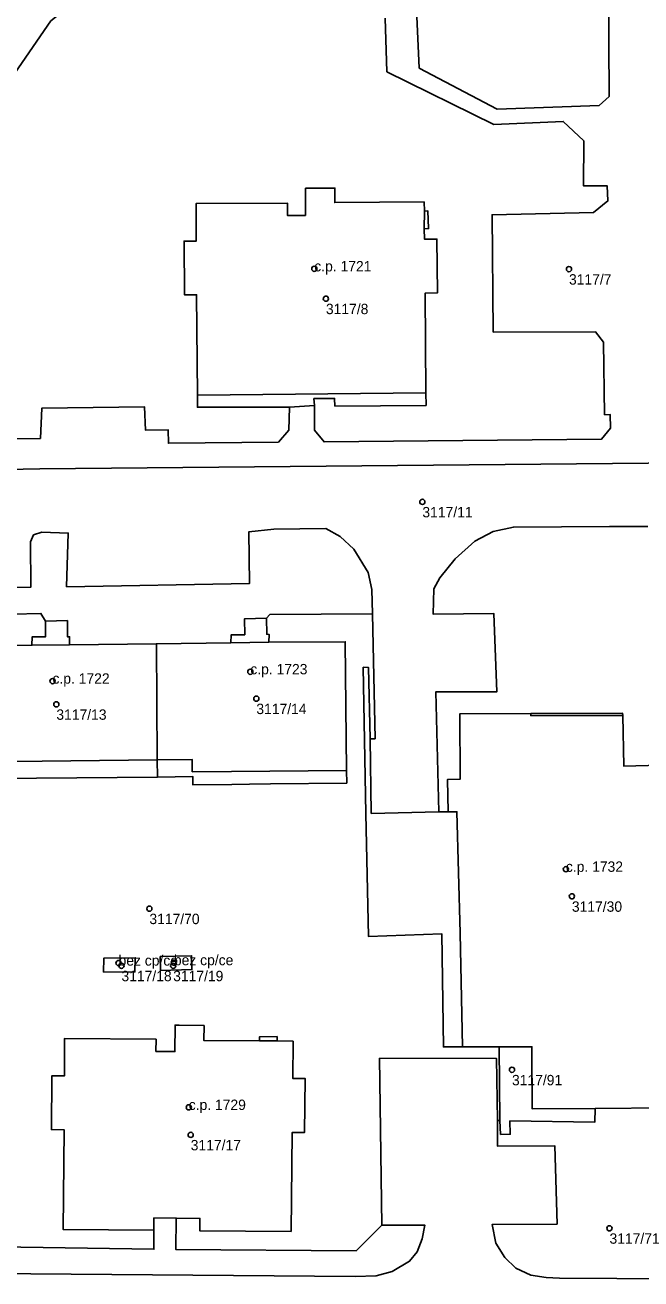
# Model space of a CAD drawing. Extents: x -878211 to -870363, y -1058464 to -1052522.
# Drawn here: x -874126.7 to -874067.3, y -1056765.6 to -1056644.7 of the extents above; entities that cross this region are included whole.
import ezdxf

# ---------------------------------------------------------------- set-up
doc = ezdxf.new("R2010")
doc.units = 0
for name, color, linetype in [('Definiční body', 7, 'Continuous'), ('Polygon budovy', 7, 'Continuous'), ('Polygon parcely', 7, 'Continuous')]:
    doc.layers.add(name, color=color, linetype=linetype)

msp = doc.modelspace()

# ---------------------------------------------------------------- linework, layer by layer
at = {"layer": 'Definiční body'}
for centre in [(-874098.8, -1056668.20994), (-874074.27, -1056668.23994), (-874097.68, -1056671.08994), (-874088.39, -1056690.66994), (-874104.96, -1056707.03994), (-874124.01, -1056707.93994), (-874104.38, -1056709.62994), (-874123.64, -1056710.17994), (-874074.57, -1056726.06994), (-874073.99, -1056728.67994), (-874114.68, -1056729.86994), (-874117.65, -1056735.10994), (-874117.37, -1056735.36994), (-874112.39, -1056735.36994), (-874112.32, -1056735.06994), (-874079.76, -1056745.39994), (-874110.89, -1056749.01994), (-874110.7, -1056751.66994), (-874070.37, -1056760.66994)]:
    msp.add_circle(centre, 0.25, dxfattribs=at)
at = {"layer": 'Polygon budovy'}
for points in [[(-874110.19, -1056665.55), (-874111.34, -1056665.54), (-874111.29, -1056670.73), (-874110.14, -1056670.71), (-874110.06, -1056680.38), (-874088.05, -1056680.17), (-874088.12, -1056670.55), (-874086.94, -1056670.53), (-874086.99, -1056665.34), (-874088.2, -1056665.35), (-874088.21, -1056664.35), (-874088.2, -1056662.64), (-874088.22, -1056661.76), (-874096.83, -1056661.83), (-874096.82, -1056660.43), (-874097.08, -1056660.43), (-874099.24, -1056660.45), (-874099.64, -1056660.45), (-874099.65, -1056663.07), (-874101.38, -1056663.07), (-874101.38, -1056661.87), (-874110.19, -1056661.93)], [(-874133.39, -1056704.56), (-874133.34, -1056715.75), (-874113.92, -1056715.52), (-874114, -1056704.34), (-874122.37, -1056704.44), (-874125.99, -1056704.48)], [(-874106.84, -1056704.26), (-874114, -1056704.34), (-874113.92, -1056715.52), (-874110.55, -1056715.5), (-874110.56, -1056716.67), (-874106.76, -1056716.64), (-874103.07, -1056716.61), (-874095.69, -1056716.55), (-874095.82, -1056704.14), (-874103.19, -1056704.2)], [(-874119.09, -1056736), (-874116.07, -1056735.96), (-874116.05, -1056734.6), (-874119.06, -1056734.63)], [(-874113.63, -1056734.47), (-874113.61, -1056735.83), (-874110.58, -1056735.74), (-874110.61, -1056734.4)], [(-874104.07, -1056742.61), (-874109.44, -1056742.56), (-874109.42, -1056741.13), (-874111.8, -1056741.1), (-874112.2, -1056741.09), (-874112.23, -1056743.64), (-874114.05, -1056743.63), (-874114.04, -1056742.45), (-874122.84, -1056742.38), (-874122.86, -1056745.98), (-874124.07, -1056745.97), (-874124.11, -1056751.16), (-874122.9, -1056751.17), (-874123, -1056760.78), (-874114.26, -1056760.84), (-874114.25, -1056759.67), (-874112.1, -1056759.69), (-874109.82, -1056759.72), (-874109.83, -1056760.9), (-874101.04, -1056760.98), (-874100.93, -1056751.43), (-874099.73, -1056751.43), (-874099.67, -1056746.24), (-874100.87, -1056746.23), (-874100.85, -1056742.64), (-874102.37, -1056742.6)]]:
    msp.add_lwpolyline(points, close=True, dxfattribs=at)
msp.add_lwpolyline([(-874065.49, -1056716.05), (-874069, -1056716.13), (-874069.1, -1056711.24), (-874077.95, -1056711.27), (-874077.95, -1056711.07), (-874084.78, -1056711.09), (-874084.74, -1056717.39), (-874085.97, -1056717.41), (-874085.9, -1056720.53), (-874085.07, -1056720.53), (-874084.74, -1056732.22), (-874084.54, -1056743.19), (-874080.98, -1056743.18), (-874077.84, -1056743.17), (-874077.81, -1056749.17), (-874071.75, -1056749.13), (-874064.8, -1056749.07)], dxfattribs=at)
at = {"layer": 'Polygon parcely'}
for points in [[(-874151.96, -1056638.95), (-874129.25, -1056654.72), (-874127.65, -1056649.36), (-874124.18, -1056644.32), (-874114.32, -1056636.54), (-874107.48, -1056626.55), (-874125.1, -1056608.23), (-874130.75, -1056615.06)], [(-874098.79, -1056681.38), (-874098.83, -1056680.71), (-874096.85, -1056680.7), (-874096.82, -1056681.44), (-874088.04, -1056681.38), (-874088.05, -1056680.17), (-874088.12, -1056670.55), (-874086.94, -1056670.53), (-874086.99, -1056665.34), (-874088.2, -1056665.35), (-874088.21, -1056664.35), (-874087.8, -1056664.34), (-874087.85, -1056662.63), (-874088.2, -1056662.64), (-874088.22, -1056661.76), (-874096.83, -1056661.83), (-874096.82, -1056660.43), (-874097.08, -1056660.43), (-874099.24, -1056660.45), (-874099.64, -1056660.45), (-874099.65, -1056663.07), (-874101.38, -1056663.07), (-874101.38, -1056661.87), (-874110.19, -1056661.93), (-874110.19, -1056665.55), (-874111.34, -1056665.54), (-874111.29, -1056670.73), (-874110.14, -1056670.71), (-874110.06, -1056680.38), (-874110.05, -1056681.55), (-874101.2, -1056681.53)], [(-874114, -1056704.34), (-874122.37, -1056704.44), (-874122.36, -1056703.66), (-874122.58, -1056703.67), (-874122.58, -1056702.11), (-874124.69, -1056702.16), (-874124.69, -1056703.69), (-874125.98, -1056703.68), (-874125.99, -1056704.48), (-874133.39, -1056704.56), (-874133.34, -1056715.75), (-874133.34, -1056717.37), (-874113.91, -1056717.2), (-874113.92, -1056715.52)], [(-874103.37, -1056703.42), (-874103.41, -1056701.87), (-874105.53, -1056701.95), (-874105.5, -1056703.48), (-874106.8, -1056703.48), (-874106.84, -1056704.26), (-874114, -1056704.34), (-874113.92, -1056715.52), (-874113.91, -1056717.2), (-874110.5, -1056717.13), (-874110.49, -1056717.94), (-874106.74, -1056717.9), (-874105.05, -1056717.88), (-874103.03, -1056717.85), (-874095.68, -1056717.77), (-874095.69, -1056716.55), (-874095.82, -1056704.14), (-874103.19, -1056704.2), (-874103.16, -1056703.44)], [(-874119.09, -1056736), (-874116.07, -1056735.96), (-874116.05, -1056734.6), (-874119.06, -1056734.63)], [(-874119.09, -1056736), (-874119.06, -1056734.63), (-874116.05, -1056734.6), (-874116.07, -1056735.96)], [(-874113.63, -1056734.47), (-874113.61, -1056735.83), (-874110.58, -1056735.74), (-874110.61, -1056734.4)], [(-874113.63, -1056734.47), (-874110.61, -1056734.4), (-874110.58, -1056735.74), (-874113.61, -1056735.83)], [(-874109.83, -1056760.9), (-874101.04, -1056760.98), (-874100.93, -1056751.43), (-874099.73, -1056751.43), (-874099.67, -1056746.24), (-874100.87, -1056746.23), (-874100.85, -1056742.64), (-874102.37, -1056742.6), (-874102.38, -1056742.2), (-874104.07, -1056742.21), (-874104.07, -1056742.61), (-874109.44, -1056742.56), (-874109.42, -1056741.13), (-874111.8, -1056741.1), (-874112.2, -1056741.09), (-874112.23, -1056743.64), (-874114.05, -1056743.63), (-874114.04, -1056742.45), (-874122.84, -1056742.38), (-874122.86, -1056745.98), (-874124.07, -1056745.97), (-874124.11, -1056751.16), (-874122.9, -1056751.17), (-874123, -1056760.78), (-874114.26, -1056760.84), (-874114.25, -1056759.67), (-874112.1, -1056759.69), (-874109.82, -1056759.72)], [(-874080.93, -1056750.28), (-874080.86, -1056751.62), (-874079.93, -1056751.61), (-874079.96, -1056750.33), (-874071.77, -1056750.43), (-874071.75, -1056749.13), (-874077.81, -1056749.17), (-874077.84, -1056743.17), (-874080.98, -1056743.18)]]:
    msp.add_lwpolyline(points, close=True, dxfattribs=at)
for points in [[(-874088.93, -1056643.88), (-874088.71, -1056648.87), (-874081.2, -1056652.83), (-874071.36, -1056652.46), (-874070.41, -1056651.6), (-874070.51, -1056635.8)], [(-874070.51, -1056635.8), (-874070.41, -1056651.6), (-874071.36, -1056652.46), (-874081.2, -1056652.83), (-874088.71, -1056648.87), (-874088.93, -1056643.88)], [(-874091.99, -1056644.04), (-874091.81, -1056649.22), (-874081.5, -1056654.31), (-874074.83, -1056654.01), (-874072.85, -1056655.88), (-874072.87, -1056660.22), (-874070.59, -1056660.22), (-874070.53, -1056661.66), (-874071.9, -1056662.79), (-874081.67, -1056663), (-874081.56, -1056674.31), (-874071.71, -1056674.29), (-874070.95, -1056675.27), (-874070.84, -1056682.28), (-874070.29, -1056682.25), (-874070.28, -1056683.56), (-874071.13, -1056684.61), (-874097.85, -1056684.89), (-874098.79, -1056683.77), (-874098.79, -1056681.38), (-874101.2, -1056681.53), (-874101.26, -1056683.75), (-874102.26, -1056684.92), (-874112.84, -1056685.02), (-874112.87, -1056683.73), (-874115.04, -1056683.76), (-874115.15, -1056681.51), (-874125.05, -1056681.65), (-874125.17, -1056684.56), (-874129.84, -1056684.63)], [(-874124.18, -1056644.32), (-874127.65, -1056649.36)], [(-874097.85, -1056684.89), (-874071.13, -1056684.61), (-874070.28, -1056683.56), (-874070.29, -1056682.25), (-874070.84, -1056682.28), (-874070.95, -1056675.27), (-874071.71, -1056674.29), (-874081.56, -1056674.31), (-874081.67, -1056663), (-874071.9, -1056662.79), (-874070.53, -1056661.66), (-874070.59, -1056660.22), (-874072.87, -1056660.22), (-874072.85, -1056655.88), (-874074.83, -1056654.01), (-874081.5, -1056654.31), (-874091.81, -1056649.22), (-874091.99, -1056644.04)], [(-874129.84, -1056684.63), (-874125.17, -1056684.56), (-874125.05, -1056681.65), (-874115.15, -1056681.51), (-874115.04, -1056683.76), (-874112.87, -1056683.73), (-874112.84, -1056685.02), (-874102.26, -1056684.92), (-874101.26, -1056683.75), (-874101.2, -1056681.53), (-874110.05, -1056681.55), (-874110.06, -1056680.38), (-874110.14, -1056670.71), (-874111.29, -1056670.73), (-874111.34, -1056665.54), (-874110.19, -1056665.55), (-874110.19, -1056661.93), (-874101.38, -1056661.87), (-874101.38, -1056663.07), (-874099.65, -1056663.07), (-874099.64, -1056660.45), (-874099.24, -1056660.45), (-874097.08, -1056660.43), (-874096.82, -1056660.43), (-874096.83, -1056661.83), (-874088.22, -1056661.76), (-874088.2, -1056662.64), (-874087.85, -1056662.63), (-874087.8, -1056664.34), (-874088.21, -1056664.35), (-874088.2, -1056665.35), (-874086.99, -1056665.34), (-874086.94, -1056670.53), (-874088.12, -1056670.55), (-874088.05, -1056680.17), (-874088.04, -1056681.38), (-874096.82, -1056681.44), (-874096.85, -1056680.7), (-874098.83, -1056680.71), (-874098.79, -1056681.38), (-874098.79, -1056683.77), (-874097.85, -1056684.89)], [(-874045.98, -1056686.75), (-874125.22, -1056687.48), (-874136.6, -1056687.7), (-874138.15, -1056687.38), (-874140.45, -1056686.32), (-874143.01, -1056684.73), (-874144.88, -1056683.37), (-874154.46, -1056688.73), (-874154.64, -1056690.71), (-874157.57, -1056696.07), (-874162.88, -1056703.39), (-874164.99, -1056705.76), (-874166.98, -1056707.99), (-874170.81, -1056709.82), (-874188.66, -1056718.8), (-874201.52, -1056725.52)], [(-874136.6, -1056687.7), (-874125.22, -1056687.48), (-874045.98, -1056686.75)], [(-874136.08, -1056699.08), (-874126.11, -1056698.89), (-874126.14, -1056694.53), (-874125.83, -1056693.86), (-874125.05, -1056693.59), (-874122.5, -1056693.67), (-874122.65, -1056698.85), (-874105.03, -1056698.52), (-874105.09, -1056693.55), (-874102.7, -1056693.29), (-874097.69, -1056693.24), (-874096.31, -1056693.99), (-874094.98, -1056695.24), (-874093.6, -1056697.47), (-874093.26, -1056699.1), (-874093.2, -1056701.45), (-874092.95, -1056713.5), (-874093.41, -1056713.5), (-874093.32, -1056720.69), (-874086.81, -1056720.55), (-874087.09, -1056708.97), (-874081.22, -1056708.98), (-874081.5, -1056701.44), (-874087.35, -1056701.49), (-874087.28, -1056699.04), (-874086.7, -1056698), (-874085.24, -1056696.17), (-874083.35, -1056694.47), (-874081.58, -1056693.52), (-874079.63, -1056693.1), (-874070.38, -1056693.05), (-874066.68, -1056693.03)], [(-874136.08, -1056701.67), (-874125.12, -1056701.41), (-874124.69, -1056702.16), (-874122.58, -1056702.11), (-874122.58, -1056703.67), (-874122.36, -1056703.66), (-874122.37, -1056704.44), (-874114, -1056704.34), (-874106.84, -1056704.26), (-874106.8, -1056703.48), (-874105.5, -1056703.48), (-874105.53, -1056701.95), (-874103.41, -1056701.87), (-874103.08, -1056701.53), (-874093.2, -1056701.45), (-874093.26, -1056699.1), (-874093.6, -1056697.47), (-874094.98, -1056695.24), (-874096.31, -1056693.99), (-874097.69, -1056693.24), (-874102.7, -1056693.29), (-874105.09, -1056693.55), (-874105.03, -1056698.52), (-874122.65, -1056698.85), (-874122.5, -1056693.67), (-874125.05, -1056693.59), (-874125.83, -1056693.86), (-874126.14, -1056694.53), (-874126.11, -1056698.89), (-874136.08, -1056699.08)], [(-874066.68, -1056693.03), (-874070.38, -1056693.05), (-874079.63, -1056693.1), (-874081.58, -1056693.52), (-874083.35, -1056694.47), (-874085.24, -1056696.17), (-874086.7, -1056698), (-874087.28, -1056699.04), (-874087.35, -1056701.49), (-874081.5, -1056701.44), (-874081.22, -1056708.98), (-874087.09, -1056708.97), (-874086.81, -1056720.55), (-874085.9, -1056720.53), (-874085.97, -1056717.41), (-874084.74, -1056717.39), (-874084.78, -1056711.09), (-874077.95, -1056711.07), (-874069.11, -1056711.04), (-874069.1, -1056711.24), (-874069, -1056716.13), (-874065.49, -1056716.05)], [(-874124.69, -1056702.16), (-874125.12, -1056701.41), (-874136.08, -1056701.67)], [(-874110.5, -1056717.13), (-874113.91, -1056717.2), (-874133.34, -1056717.37), (-874133.34, -1056715.75), (-874133.39, -1056704.56), (-874125.99, -1056704.48), (-874125.98, -1056703.68), (-874124.69, -1056703.69), (-874124.69, -1056702.16)], [(-874129.21, -1056762.47), (-874114.25, -1056762.69), (-874114.26, -1056760.84), (-874123, -1056760.78), (-874122.9, -1056751.17), (-874124.11, -1056751.16), (-874124.07, -1056745.97), (-874122.86, -1056745.98), (-874122.84, -1056742.38), (-874114.04, -1056742.45), (-874114.05, -1056743.63), (-874112.23, -1056743.64), (-874112.2, -1056741.09), (-874111.8, -1056741.1), (-874109.42, -1056741.13), (-874109.44, -1056742.56), (-874104.07, -1056742.61), (-874104.07, -1056742.21), (-874102.38, -1056742.2), (-874102.37, -1056742.6), (-874100.85, -1056742.64), (-874100.87, -1056746.23), (-874099.67, -1056746.24), (-874099.73, -1056751.43), (-874100.93, -1056751.43), (-874101.04, -1056760.98), (-874109.83, -1056760.9), (-874109.82, -1056759.72), (-874112.1, -1056759.69), (-874112.13, -1056762.72), (-874094.76, -1056762.84), (-874092.28, -1056760.38), (-874092.51, -1056744.29), (-874081.25, -1056744.32), (-874081.17, -1056750.28), (-874080.93, -1056750.28), (-874080.98, -1056743.18), (-874084.54, -1056743.19), (-874086.36, -1056743.2), (-874086.53, -1056732.29), (-874093.59, -1056732.55), (-874093.82, -1056720.71), (-874094.09, -1056706.61), (-874093.59, -1056706.62), (-874093.41, -1056713.5), (-874092.95, -1056713.5), (-874093.2, -1056701.45), (-874103.08, -1056701.53), (-874103.41, -1056701.87), (-874103.37, -1056703.42), (-874103.16, -1056703.44), (-874103.19, -1056704.2), (-874095.82, -1056704.14), (-874095.69, -1056716.55), (-874095.68, -1056717.77), (-874103.03, -1056717.85), (-874105.05, -1056717.88), (-874106.74, -1056717.9), (-874110.49, -1056717.94), (-874110.5, -1056717.13)], [(-874065.49, -1056716.05), (-874069, -1056716.13), (-874069.1, -1056711.24), (-874069.11, -1056711.04), (-874077.95, -1056711.07), (-874084.78, -1056711.09), (-874084.74, -1056717.39), (-874085.97, -1056717.41), (-874085.9, -1056720.53), (-874086.81, -1056720.55), (-874093.32, -1056720.69), (-874093.41, -1056713.5), (-874093.59, -1056706.62), (-874094.09, -1056706.61), (-874093.82, -1056720.71), (-874093.59, -1056732.55), (-874086.53, -1056732.29), (-874086.36, -1056743.2), (-874084.54, -1056743.19), (-874080.98, -1056743.18), (-874077.84, -1056743.17), (-874077.81, -1056749.17), (-874071.75, -1056749.13), (-874064.8, -1056749.07)], [(-874064.13, -1056765.55), (-874075.19, -1056765.47), (-874076.46, -1056765.42), (-874077.96, -1056765.19), (-874079.4, -1056764.52), (-874080.44, -1056763.49), (-874081.33, -1056762.11), (-874081.67, -1056760.31), (-874075.42, -1056760.27), (-874075.62, -1056752.74), (-874081.14, -1056752.76), (-874081.17, -1056750.28), (-874081.25, -1056744.32), (-874092.51, -1056744.29), (-874092.28, -1056760.38), (-874088.15, -1056760.38), (-874088.4, -1056761.68), (-874088.9, -1056762.95), (-874089.62, -1056763.85), (-874091.3, -1056764.85), (-874092.83, -1056765.24), (-874094.86, -1056765.33), (-874130.04, -1056765.02)], [(-874064.8, -1056749.07), (-874071.75, -1056749.13), (-874071.77, -1056750.43), (-874079.96, -1056750.33), (-874079.93, -1056751.61), (-874080.86, -1056751.62), (-874080.93, -1056750.28), (-874081.17, -1056750.28), (-874081.14, -1056752.76), (-874075.62, -1056752.74), (-874075.42, -1056760.27), (-874081.67, -1056760.31), (-874081.33, -1056762.11), (-874080.44, -1056763.49), (-874079.4, -1056764.52), (-874077.96, -1056765.19), (-874076.46, -1056765.42), (-874075.19, -1056765.47), (-874064.13, -1056765.55)], [(-874130.04, -1056765.02), (-874094.86, -1056765.33), (-874092.83, -1056765.24), (-874091.3, -1056764.85), (-874089.62, -1056763.85), (-874088.9, -1056762.95), (-874088.4, -1056761.68), (-874088.15, -1056760.38), (-874092.28, -1056760.38), (-874094.76, -1056762.84), (-874112.13, -1056762.72), (-874112.1, -1056759.69), (-874114.25, -1056759.67), (-874114.26, -1056760.84), (-874114.25, -1056762.69), (-874129.21, -1056762.47)]]:
    msp.add_lwpolyline(points, dxfattribs=at)

# ---------------------------------------------------------------- texts
at = {"layer": 'Definiční body'}
for s, p in [('c.p. 1721', (-874098.8, -1056668.46)), ('3117/7', (-874074.27, -1056669.729)), ('3117/8', (-874097.68, -1056672.579)), ('3117/11', (-874088.39, -1056692.159)), ('c.p. 1722', (-874124.01, -1056708.19)), ('c.p. 1723', (-874104.96, -1056707.29)), ('3117/13', (-874123.64, -1056711.669)), ('3117/14', (-874104.38, -1056711.119)), ('c.p. 1732', (-874074.57, -1056726.32)), ('3117/30', (-874073.99, -1056730.169)), ('3117/70', (-874114.68, -1056731.359)), ('bez cp/ce', (-874117.65, -1056735.36)), ('bez cp/ce', (-874112.32, -1056735.32)), ('3117/18', (-874117.37, -1056736.859)), ('3117/19', (-874112.39, -1056736.859)), ('3117/91', (-874079.76, -1056746.889)), ('c.p. 1729', (-874110.89, -1056749.27)), ('3117/17', (-874110.7, -1056753.159)), ('3117/71', (-874070.37, -1056762.159))]:
    msp.add_text(s, height=0.999996, dxfattribs=at).set_placement(p)

doc.saveas('drawing.dxf')
